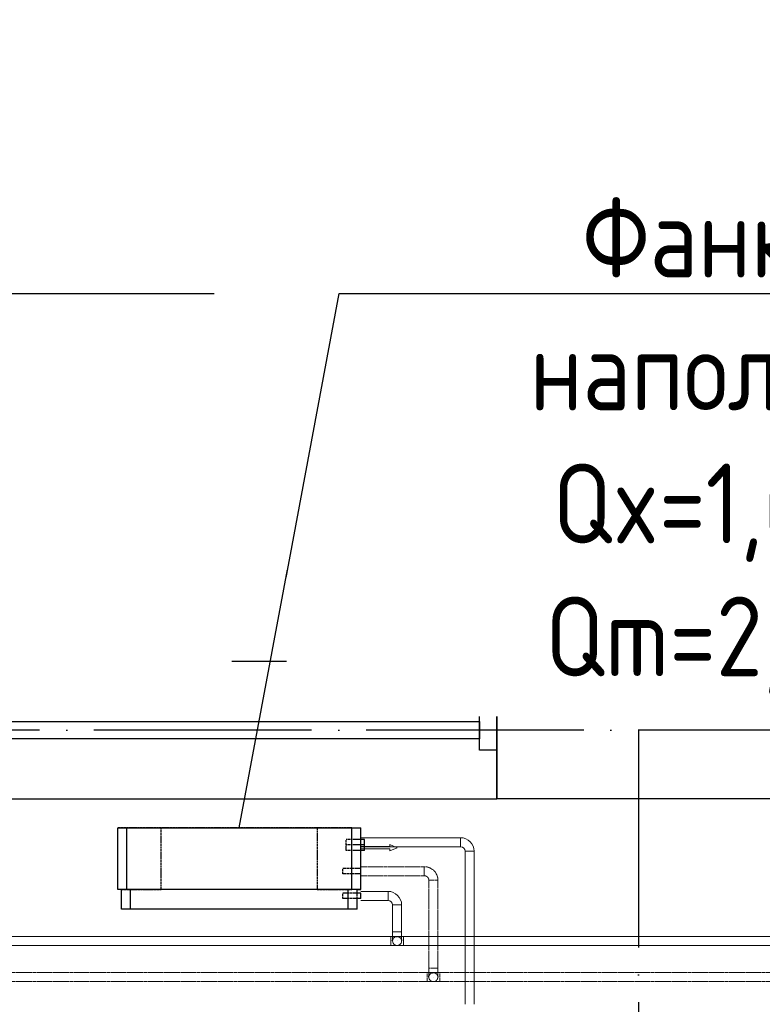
# Model space of a CAD drawing. Header units: millimetres. Extents: x 9824119 to 13672909, y -72394 to 462135.
# Tile 422 of 656: x 10256730 to 10258777, y 22706 to 25422. Entities that reach past the tile are written whole.
import ezdxf
from ezdxf import colors
from ezdxf.entities.mleader import LeaderData, LeaderLine
from ezdxf.math import Vec2, Vec3

# ---------------------------------------------------------------- set-up
doc = ezdxf.new("R2010")
doc.units = ezdxf.units.MM
for name, pattern in [('ACAD_ISO04W100', [30, 24, -3, 0, -3]), ('Hidden', [3, 2, -1]), ('UnderFloor', [7.5, 6, -1.5])]:
    doc.linetypes.add(name, pattern=pattern)
for name, color, linetype in [('1', 7, 'Continuous'), ('MAGI_GENERAL', 7, 'Continuous'), ('PIPE-H1', 7, 'Continuous'), ('PIPE-H1-COMPONENT-', 7, 'Continuous')]:
    doc.layers.add(name, color=color, linetype=linetype)
doc.layers.add('Оси', color=1, linetype='ACAD_ISO04W100', lineweight=0)
doc.styles.add('ISO_1.0', font='isocpeur.ttf')
doc.styles.add('ISOCPEUR', font='isocpeui.ttf')
doc.styles.add('СПДС', font='isocpeur.ttf')

# ---------------------------------------------------------------- blocks, each defined once
blk = doc.blocks.new('A$C20AA0F24')
at = {"color": 5}
for points in [[(-1878, 241.4), (-458, 241.4), (-458, 621.4), (-1878, 621.4)], [(-1830.5, 375.9), (-1830.5, 486.9), (-1878, 486.9), (-1878, 375.9)], [(-458, 375.9), (-458, 486.9), (-505.5, 486.9), (-505.5, 375.9)], [(-505.5, 407.7), (-505.5, 455.2), (-1830.5, 455.2), (-1830.5, 407.7)]]:
    blk.add_lwpolyline(points, close=True, dxfattribs=at)
blk = doc.blocks.new('ршролрролрр')
at = {"color": 253, "lineweight": 25}
blk.add_lwpolyline([(1606064.1, 1344702.2), (1604674.1, 1344702.2), (1604674.1, 1345082.2), (1606064.1, 1345082.2)], close=True, dxfattribs=at)
at = {"layer": 'Оси', "color": 18, "lineweight": 25, "ltscale": 25, "true_color": 0x000000}
for p, q in [((1608664.1, 1344892.2), (1570284.6, 1344892.2)), ((1605064.1, 1344892.2), (1605064.1, 1325918.3))]:
    blk.add_line(p, q, dxfattribs=at)
at = {"color": 253, "lineweight": 25, "xscale": -1}
blk.add_blockref('A$C20AA0F24', (1602796.1, 1344460.7), dxfattribs=at)
blk = doc.blocks.new('_None')
blk = doc.blocks.new('*U3184')
at = {"layer": 'PIPE-H1', "color": 82, "linetype": 'Continuous', "lineweight": 20}
for p, q in [((10257752.8, 22893.5, 12.5), (10257787.8, 22893.5, 12.5)), ((10257752.8, 22868.5, 12.5), (10257787.8, 22868.5, 12.5))]:
    blk.add_line(p, q, dxfattribs=at)
at = {"layer": 'PIPE-H1', "color": 82, "linetype": 'Continuous', "lineweight": 20, "extrusion": (1, 0, 0)}
for centre in [(10257752.8, 22881, 12.5), (10257787.8, 22881, 12.5)]:
    blk.add_ellipse(centre, major_axis=(0, 12.5), ratio=1, start_param=0, end_param=3.141593, dxfattribs=at)
blk = doc.blocks.new('*U3185')
at = {"layer": 'PIPE-H1', "color": 82, "linetype": 'Continuous', "lineweight": 20}
for p, q in [((10257752.8, 22893.5, 12.5), (10254977.8, 22893.5, 12.5)), ((10257752.8, 22868.5, 12.5), (10254977.8, 22868.5, 12.5))]:
    blk.add_line(p, q, dxfattribs=at)
blk = doc.blocks.new('*U3186')
at = {"layer": 'PIPE-H1', "color": 7, "linetype": 'Continuous', "lineweight": -3}
for p, q in [((10257770.3, 22881, 285), (10257770.3, 22881, 284)), ((10257770.3, 22881, 35), (10257770.3, 22881, 34))]:
    blk.add_line(p, q, dxfattribs=at)
blk = doc.blocks.new('*U3187')
at = {"layer": 'PIPE-H1', "color": 82, "linetype": 'Continuous', "lineweight": 20, "extrusion": (0, 1, 0)}
blk.add_ellipse((10257770.3, 22906, 560), major_axis=(-12.5, 0), ratio=1, start_param=0, end_param=3.141593, dxfattribs=at)
at = {"layer": 'PIPE-H1', "color": 82, "linetype": 'Continuous', "lineweight": 20, "extrusion": (1, 0, 0)}
for centre in [(10257757.8, 22906, 535), (10257782.8, 22906, 535)]:
    blk.add_ellipse(centre, major_axis=(0, 0, 25), ratio=1, start_param=0, end_param=1.570796, dxfattribs=at)
at = {"layer": 'PIPE-H1', "color": 1, "linetype": 'UnderFloor', "lineweight": -3, "extrusion": (0, 0, -1)}
blk.add_ellipse((10257770.3, 22881, 535), major_axis=(-12.5, 0), ratio=1, start_param=0, end_param=3.141593, dxfattribs=at)
at = {"layer": 'PIPE-H1', "color": 82, "linetype": 'Continuous', "lineweight": 20, "extrusion": (0, 0, -1)}
blk.add_ellipse((10257770.3, 22881, 535), major_axis=(12.5, 0), ratio=1, start_param=0, end_param=3.141593, dxfattribs=at)
blk = doc.blocks.new('*U3188')
at = {"layer": 'PIPE-H1', "color": 82, "linetype": 'Continuous', "lineweight": 20}
for p, q in [((10257757.8, 22980.2, 560), (10257757.8, 22906, 560)), ((10257782.8, 22980.2, 560), (10257782.8, 22906, 560))]:
    blk.add_line(p, q, dxfattribs=at)
blk = doc.blocks.new('*U3189')
at = {"layer": 'PIPE-H1', "color": 82, "linetype": 'Continuous', "lineweight": 20}
for major_axis in [(37.5, 0), (12.5, 0)]:
    blk.add_ellipse((10257745.3, 22980.2, 560), major_axis=major_axis, ratio=1, start_param=0, end_param=1.570796, dxfattribs=at)
at = {"layer": 'PIPE-H1', "color": 82, "linetype": 'Continuous', "lineweight": 20, "extrusion": (-1, 0, 0)}
blk.add_ellipse((10257745.3, 23005.2, 560), major_axis=(0, -12.5), ratio=1, start_param=0, end_param=3.141593, dxfattribs=at)
at = {"layer": 'PIPE-H1', "color": 82, "linetype": 'Continuous', "lineweight": 20, "extrusion": (0, -1, 0)}
blk.add_ellipse((10257770.3, 22980.2, 560), major_axis=(12.5, 0), ratio=1, start_param=0, end_param=3.141593, dxfattribs=at)
blk = doc.blocks.new('*U3190')
at = {"layer": 'PIPE-H1', "color": 82, "linetype": 'Continuous', "lineweight": 20}
for p, q in [((10257670.3, 23017.7, 560), (10257745.3, 23017.7, 560)), ((10257670.3, 22992.7, 560), (10257745.3, 22992.7, 560))]:
    blk.add_line(p, q, dxfattribs=at)
blk = doc.blocks.new('*U3192')
at = {"layer": 'PIPE-H1', "color": 82, "linetype": 'Continuous', "lineweight": 20}
for p, q in [((10260555.3, 22893.5, 12.5), (10257787.8, 22893.5, 12.5)), ((10260555.3, 22868.5, 12.5), (10257787.8, 22868.5, 12.5))]:
    blk.add_line(p, q, dxfattribs=at)
blk = doc.blocks.new('*U3339')
at = {"layer": 'PIPE-H1', "color": 5, "linetype": 'Hidden', "lineweight": 20}
for p, q in [((10257852.8, 22793.7, 12.5), (10257887.8, 22793.7, 12.5)), ((10257852.8, 22768.7, 12.5), (10257887.8, 22768.7, 12.5))]:
    blk.add_line(p, q, dxfattribs=at)
at = {"layer": 'PIPE-H1', "color": 5, "linetype": 'Hidden', "lineweight": 20, "extrusion": (1, 0, 0)}
for centre in [(10257852.8, 22781.2, 12.5), (10257887.8, 22781.2, 12.5)]:
    blk.add_ellipse(centre, major_axis=(0, 12.5), ratio=1, start_param=0, end_param=3.141593, dxfattribs=at)
blk = doc.blocks.new('*U3340')
at = {"layer": 'PIPE-H1', "color": 5, "linetype": 'Hidden', "lineweight": 20}
for p, q in [((10257852.8, 22793.7, 12.5), (10255077.8, 22793.7, 12.5)), ((10257852.8, 22768.7, 12.5), (10255077.8, 22768.7, 12.5))]:
    blk.add_line(p, q, dxfattribs=at)
blk = doc.blocks.new('*U3341')
at = {"layer": 'PIPE-H1', "color": 7, "linetype": 'Continuous', "lineweight": -3}
for p, q in [((10257870.3, 22781.2, 300), (10257870.3, 22781.2, 299)), ((10257870.3, 22781.2, 50), (10257870.3, 22781.2, 49))]:
    blk.add_line(p, q, dxfattribs=at)
blk = doc.blocks.new('*U3342')
at = {"layer": 'PIPE-H1', "color": 5, "linetype": 'Hidden', "lineweight": 20, "extrusion": (0, 1, 0)}
blk.add_ellipse((10257870.3, 22806.2, 575), major_axis=(-12.5, 0), ratio=1, start_param=0, end_param=3.141593, dxfattribs=at)
at = {"layer": 'PIPE-H1', "color": 5, "linetype": 'Hidden', "lineweight": 20, "extrusion": (1, 0, 0)}
for centre in [(10257857.8, 22806.2, 550), (10257882.8, 22806.2, 550)]:
    blk.add_ellipse(centre, major_axis=(0, 0, 25), ratio=1, start_param=0, end_param=1.570796, dxfattribs=at)
at = {"layer": 'PIPE-H1', "color": 1, "linetype": 'UnderFloor', "lineweight": -3, "extrusion": (0, 0, -1)}
blk.add_ellipse((10257870.3, 22781.2, 550), major_axis=(-12.5, 0), ratio=1, start_param=0, end_param=3.141593, dxfattribs=at)
at = {"layer": 'PIPE-H1', "color": 5, "linetype": 'Hidden', "lineweight": 20, "extrusion": (0, 0, -1)}
blk.add_ellipse((10257870.3, 22781.2, 550), major_axis=(12.5, 0), ratio=1, start_param=0, end_param=3.141593, dxfattribs=at)
blk = doc.blocks.new('*U3343')
at = {"layer": 'PIPE-H1', "color": 5, "linetype": 'Hidden', "lineweight": 20}
for p, q in [((10257857.8, 23048.2, 575), (10257857.8, 22806.2, 575)), ((10257882.8, 23048.2, 575), (10257882.8, 22806.2, 575))]:
    blk.add_line(p, q, dxfattribs=at)
blk = doc.blocks.new('*U3344')
at = {"layer": 'PIPE-H1', "color": 5, "linetype": 'Hidden', "lineweight": 20}
for major_axis in [(37.5, 0), (12.5, 0)]:
    blk.add_ellipse((10257845.3, 23048.2, 575), major_axis=major_axis, ratio=1, start_param=0, end_param=1.570796, dxfattribs=at)
at = {"layer": 'PIPE-H1', "color": 5, "linetype": 'Hidden', "lineweight": 20, "extrusion": (-1, 0, 0)}
blk.add_ellipse((10257845.3, 23073.2, 575), major_axis=(0, -12.5), ratio=1, start_param=0, end_param=3.141593, dxfattribs=at)
at = {"layer": 'PIPE-H1', "color": 5, "linetype": 'Hidden', "lineweight": 20, "extrusion": (0, -1, 0)}
blk.add_ellipse((10257870.3, 23048.2, 575), major_axis=(12.5, 0), ratio=1, start_param=0, end_param=3.141593, dxfattribs=at)
blk = doc.blocks.new('*U3345')
at = {"layer": 'PIPE-H1', "color": 5, "linetype": 'Hidden', "lineweight": 20}
for p, q in [((10257670.3, 23085.7, 575), (10257845.3, 23085.7, 575)), ((10257670.3, 23060.7, 575), (10257845.3, 23060.7, 575))]:
    blk.add_line(p, q, dxfattribs=at)
blk = doc.blocks.new('*U3350')
at = {"layer": 'PIPE-H1', "color": 1, "linetype": 'Continuous', "lineweight": 20}
for p, q in [((10257957.8, 23128.2, 421), (10257957.8, 22706.2, 421)), ((10257982.8, 23128.2, 421), (10257982.8, 22706.2, 421))]:
    blk.add_line(p, q, dxfattribs=at)
blk = doc.blocks.new('*U3351')
at = {"layer": 'PIPE-H1', "color": 1, "linetype": 'Continuous', "lineweight": 20}
for major_axis in [(37.5, 0), (12.5, 0)]:
    blk.add_ellipse((10257945.3, 23128.2, 421), major_axis=major_axis, ratio=1, start_param=0, end_param=1.570796, dxfattribs=at)
at = {"layer": 'PIPE-H1', "color": 1, "linetype": 'Continuous', "lineweight": 20, "extrusion": (-1, 0, 0)}
blk.add_ellipse((10257945.3, 23153.2, 421), major_axis=(0, -12.5), ratio=1, start_param=0, end_param=3.141593, dxfattribs=at)
at = {"layer": 'PIPE-H1', "color": 1, "linetype": 'Continuous', "lineweight": 20, "extrusion": (0, -1, 0)}
blk.add_ellipse((10257970.3, 23128.2, 421), major_axis=(12.5, 0), ratio=1, start_param=0, end_param=3.141593, dxfattribs=at)
blk = doc.blocks.new('*U3352')
at = {"layer": 'PIPE-H1', "color": 1, "linetype": 'Continuous', "lineweight": 20}
for p, q in [((10257670.3, 23165.7, 421), (10257945.3, 23165.7, 421)), ((10257670.3, 23140.7, 421), (10257945.3, 23140.7, 421))]:
    blk.add_line(p, q, dxfattribs=at)
blk = doc.blocks.new('*U3354')
at = {"layer": 'PIPE-H1', "color": 5, "linetype": 'Hidden', "lineweight": 20}
for p, q in [((10260655.3, 22793.7, 12.5), (10257887.8, 22793.7, 12.5)), ((10260655.3, 22768.7, 12.5), (10257887.8, 22768.7, 12.5))]:
    blk.add_line(p, q, dxfattribs=at)
blk = doc.blocks.new('*U3509')
at = {"layer": 'PIPE-H1-COMPONENT-', "color": 7, "linetype": 'Continuous', "lineweight": -3}
blk.add_line((10257670.3, 23153.2, 421), (10257670.3, 23153.2, 420), dxfattribs=at)
blk = doc.blocks.new('*U3510')
at = {"layer": 'PIPE-H1-COMPONENT-', "color": 11, "linetype": 'Continuous', "lineweight": 20}
for p, q in [((10257750.3, 23141.2, 360), (10257670.3, 23141.2, 360)), ((10257670.3, 23141.2, 360), (10257670.3, 23135.2, 360)), ((10257770.3, 23138.2, 360), (10257750.3, 23147.2, 360)), ((10257750.3, 23147.2, 360), (10257750.3, 23141.2, 360)), ((10257750.3, 23129.2, 360), (10257770.3, 23138.2, 360)), ((10257670.3, 23135.2, 360), (10257750.3, 23135.2, 360)), ((10257750.3, 23135.2, 360), (10257750.3, 23129.2, 360))]:
    blk.add_line(p, q, dxfattribs=at)
at = {"layer": 'PIPE-H1-COMPONENT-', "color": 11, "linetype": 'Continuous', "lineweight": 20, "extrusion": (1, 0, 0)}
blk.add_circle((23138.2, 360, 10257670.3), 7.5, dxfattribs=at)
blk = doc.blocks.new('*U3511')
at = {"layer": 'MAGI_GENERAL', "color": 1, "linetype": 'UnderFloor', "lineweight": -3}
for p, q in [((10257120.3, 23193.2, 100), (10257000.3, 23193.2, 100)), ((10257000.3, 23193.2, 100), (10257000.3, 23193.2)), ((10257645.3, 23193.2, 100), (10257000.3, 23193.2, 100)), ((10257000.3, 23193.2, 100), (10257000.3, 23193.2, 535.5)), ((10257120.3, 23023.2, 100), (10257120.3, 23193.2, 100)), ((10257120.3, 23193.2, 100), (10257120.3, 23193.2)), ((10257550.3, 23193.2, 100), (10257550.3, 23023.2, 100)), ((10257645.3, 23193.2, 100), (10257550.3, 23193.2, 100)), ((10257550.3, 23193.2, 100), (10257550.3, 23193.2)), ((10257670.3, 23130.7, 100), (10257670.3, 23193.2, 100)), ((10257670.3, 23193.2, 100), (10257670.3, 23193.2)), ((10257670.3, 23193.2, 535.5), (10257670.3, 23193.2, 100)), ((10257670.3, 23130.7, 100), (10257670.3, 23193.2, 100)), ((10257670.3, 23160.7, 421), (10257630.3, 23160.7, 421)), ((10257670.3, 23145.7, 421), (10257630.3, 23145.7, 421)), ((10257670.3, 23130.7, 360), (10257630.3, 23130.7, 360)), ((10257659.9, 23080.7, 575), (10257620.3, 23080.7, 575)), ((10257659.9, 23065.7, 575), (10257620.3, 23065.7, 575)), ((10257670.3, 23065.7, 100), (10257670.3, 23080.7, 100)), ((10257670.3, 23065.7, 535.5), (10257670.3, 23080.7, 535.5)), ((10257670.3, 23065.7, 100), (10257670.3, 23080.7, 100)), ((10257000.3, 23023.2, 100), (10257000.3, 23023.2)), ((10257000.3, 23023.2, 535.5), (10257000.3, 23023.2, 100)), ((10257635.3, 23023.2, 100), (10257010.3, 23023.2, 100)), ((10257010.3, 23023.2, 100), (10257010.3, 23023.2, 535.5)), ((10257010.3, 23023.2, 535.5), (10257025.3, 23023.2, 586.2)), ((10257010.3, 23023.2, 100), (10257120.3, 23023.2, 100)), ((10257010.3, 23023.2, 100), (10257035.3, 23023.2, 100)), ((10257120.3, 23023.2, 100), (10257120.3, 23023.2)), ((10257550.3, 23023.2, 100), (10257635.3, 23023.2, 100)), ((10257550.3, 23023.2, 100), (10257550.3, 23023.2)), ((10257653.1, 23012.7, 560), (10257620.3, 23012.7, 560)), ((10257635.3, 23023.2, 620), (10257645.3, 23023.2, 586.2)), ((10257660.3, 23023.2, 535.5), (10257660.3, 23023.2, 100)), ((10257660.3, 22997.7, 100), (10257660.3, 23023.2, 100)), ((10257660.3, 23023.2, 100), (10257670.3, 23023.2, 100)), ((10257660.3, 23023.2, 100), (10257670.3, 23023.2, 100)), ((10257660.3, 22997.7, 535.5), (10257660.3, 23012.7, 535.5)), ((10257670.3, 23023.2, 100), (10257670.3, 23023.2)), ((10257670.3, 23023.2, 100), (10257670.3, 23023.2, 535.5)), ((10257653.1, 22997.7, 560), (10257620.3, 22997.7, 560)), ((10257010.3, 22968.2, 535.5), (10257010.3, 22968.2, 100)), ((10257660.3, 22968.2, 100), (10257660.3, 22968.2, 535.5))]:
    blk.add_line(p, q, dxfattribs=at)
at = {"layer": 'MAGI_GENERAL', "color": 7, "linetype": 'Continuous', "lineweight": -3}
for p, q in [((10257000.3, 23023.2, 535.5), (10257000.3, 23193.2, 535.5)), ((10257000.3, 23193.2, 535.5), (10257025.3, 23193.2, 630)), ((10257025.3, 23023.2, 630), (10257025.3, 23193.2, 630)), ((10257025.3, 23193.2, 630), (10257645.3, 23193.2, 630)), ((10257645.3, 23023.2, 630), (10257645.3, 23193.2, 630)), ((10257645.3, 23193.2, 630), (10257670.3, 23193.2, 535.5)), ((10257670.3, 23080.7, 535.5), (10257670.3, 23193.2, 535.5)), ((10257680.3, 23160.7, 421), (10257670.3, 23160.7, 421)), ((10257680.3, 23145.7, 421), (10257670.3, 23145.7, 421)), ((10257680.3, 23130.7, 360), (10257670.3, 23130.7, 360)), ((10257670.3, 23080.7, 575), (10257659.9, 23080.7, 575)), ((10257670.3, 23065.7, 575), (10257659.9, 23065.7, 575)), ((10257670.3, 23023.2, 535.5), (10257670.3, 23065.7, 535.5)), ((10257025.3, 23023.2, 630), (10257000.3, 23023.2, 535.5)), ((10257010.3, 22968.2, 535.5), (10257010.3, 23023.2, 535.5)), ((10257645.3, 23023.2, 630), (10257025.3, 23023.2, 630)), ((10257035.3, 22968.2, 620), (10257035.3, 23023.2, 620)), ((10257635.3, 22968.2, 620), (10257635.3, 23023.2, 620)), ((10257670.3, 23023.2, 535.5), (10257645.3, 23023.2, 630)), ((10257670.3, 23012.7, 560), (10257653.1, 23012.7, 560)), ((10257660.3, 23012.7, 535.5), (10257660.3, 23023.2, 535.5)), ((10257670.3, 22997.7, 560), (10257653.1, 22997.7, 560)), ((10257660.3, 22968.2, 535.5), (10257660.3, 22997.7, 535.5)), ((10257035.3, 22968.2, 620), (10257010.3, 22968.2, 535.5)), ((10257635.3, 22968.2, 620), (10257035.3, 22968.2, 620)), ((10257660.3, 22968.2, 535.5), (10257635.3, 22968.2, 620))]:
    blk.add_line(p, q, dxfattribs=at)
at = {"layer": 'MAGI_GENERAL', "color": 1, "linetype": 'UnderFloor', "lineweight": -3, "extrusion": (-1, 0, 0)}
for centre in [(10257630.3, 23153.2, 421), (10257630.3, 23138.2, 360), (10257620.3, 23073.2, 575), (10257620.3, 23005.2, 560)]:
    blk.add_ellipse(centre, major_axis=(0, -7.5), ratio=1, start_param=0, end_param=3.141593, dxfattribs=at)
at = {"layer": 'MAGI_GENERAL', "color": 7, "linetype": 'Continuous', "lineweight": -3, "extrusion": (-1, 0, 0)}
for centre in [(10257680.3, 23153.2, 421), (10257680.3, 23138.2, 360), (10257670.3, 23073.2, 575), (10257670.3, 23005.2, 560)]:
    blk.add_ellipse(centre, major_axis=(0, -7.5), ratio=1, start_param=0, end_param=3.141593, dxfattribs=at)

msp = doc.modelspace()

# ---------------------------------------------------------------- block references
msp.add_blockref('ршролрролрр', (8653371.2, -1321429.7))
at = {"layer": 'PIPE-H1'}
for name in ['*U3352', '*U3351', '*U3350', '*U3345', '*U3344', '*U3343', '*U3190', '*U3189', '*U3188', '*U3185', '*U3184', '*U3187', '*U3192', '*U3186', '*U3340', '*U3339', '*U3342', '*U3354', '*U3341']:
    msp.add_blockref(name, (0, 0), dxfattribs=at)
at = {"layer": 'PIPE-H1-COMPONENT-'}
for name in ['*U3509', '*U3510']:
    msp.add_blockref(name, (0, 0), dxfattribs=at)

# ---------------------------------------------------------------- next in the draw order: leaders
at = {"color": 5, "lineweight": 25, "ltscale": 15}
ml = msp.add_multileader_mtext('Standard', dxfattribs=at)
ml.set_content('{\\fGOST Common|b0|i0|c204|p34;\\W0.9;\\C256;Фанкойл напольный Qx=1,6kBm Qm=2,1kBm}', color=14, style='СПДС')
ml.set_leader_properties()
ml.set_arrow_properties(name='NONE')
ml.build(insert=Vec2(0, 0))
ml.multileader.update_dxf_attribs({"text_left_attachment_type": 6, "text_right_attachment_type": 6, "dogleg_length": 0.36, "arrow_head_size": 100})
ctx = ml.context
ctx.base_point, ctx.char_height, ctx.arrow_head_size, ctx.plane_origin = Vec3(10254800.8, 24667.1, 630), 220, 100, Vec3(10244313.5, 37888.2, 630)
ctx.left_attachment, ctx.right_attachment, ctx.text_align_type = 6, 6, 1
notes = []
notes.append((ctx, [(1, (1, 1, 0), (10254800.5, 24667.1, 630), (1, 0), 0.36, [(1, [(10254525.3, 23193.2, 630)], 0, [])])]))
ctx.mtext.insert, ctx.mtext.width, ctx.mtext.defined_height, ctx.mtext.alignment, ctx.mtext.flow_direction = Vec3(10255985.1, 24931.1, 630), 2438.932, 630, 2, 5
ctx.mtext.has_bg_fill, ctx.mtext.bg_color, ctx.mtext.bg_scale_factor, ctx.mtext.bg_transparency, ctx.mtext.use_window_bg_color = 1, -1027028792, 1.5, 0, 1
ml = msp.add_multileader_mtext('Standard', dxfattribs=at)
ml.set_content('{\\fGOST Common|b0|i0|c204|p34;\\W0.9;\\C256;Фанкойл напольный Qx=1,6kBm Qm=2,1kBm}', color=14, style='СПДС')
ml.set_leader_properties()
ml.set_arrow_properties(name='NONE')
ml.build(insert=Vec2(0, 0))
ml.multileader.update_dxf_attribs({"text_left_attachment_type": 6, "text_right_attachment_type": 6, "dogleg_length": 0.36, "arrow_head_size": 100})
ctx = ml.context
ctx.base_point, ctx.char_height, ctx.arrow_head_size, ctx.plane_origin = Vec3(10257610.8, 24667.1, 630), 220, 100, Vec3(10247123.5, 37888.2, 630)
ctx.left_attachment, ctx.right_attachment, ctx.text_align_type = 6, 6, 1
notes.append((ctx, [(1, (1, 1, 0), (10257610.5, 24667.1, 630), (1, 0), 0.36, [(1, [(10257335.3, 23193.2, 630)], 0, [])])]))
ctx.mtext.insert, ctx.mtext.width, ctx.mtext.defined_height, ctx.mtext.alignment, ctx.mtext.flow_direction = Vec3(10258795.1, 24931.1, 630), 2438.932, 630, 2, 5
ctx.mtext.has_bg_fill, ctx.mtext.bg_color, ctx.mtext.bg_scale_factor, ctx.mtext.bg_transparency, ctx.mtext.use_window_bg_color = 1, -1027028792, 1.5, 0, 1
for ctx, leaders in notes:
    for number, flags, end, landing, length, lines in leaders:
        leader = LeaderData()
        leader.index, (leader.has_last_leader_line, leader.has_dogleg_vector, leader.attachment_direction) = number, flags
        leader.last_leader_point, leader.dogleg_vector, leader.dogleg_length = Vec3(end), Vec3(landing), length
        for number, points, colour, breaks in lines:
            line = LeaderLine()
            line.index, line.vertices, line.color, line.breaks = number, Vec3.list(points), colors.encode_raw_color(colour), breaks
            leader.lines.append(line)
        ctx.leaders.append(leader)

# ---------------------------------------------------------------- next in the draw order: block references
at = {"layer": 'MAGI_GENERAL'}
msp.add_blockref('*U3511', (0, 0), dxfattribs=at)

# ---------------------------------------------------------------- next in the draw order: texts
at = {"char_height": 300, "attachment_point": 1, "style": 'ISOCPEUR'}
for s, insert, width in [('\\pi13638.10589;{\\fISOCPEUR|b0|i0|c204|p34;\\H1.66667x;\\L\\C7;\\P\\pi10874.35036;\\H1.1x;Общие указания\\l\\P\\pi13638.10589;\\P\\pi-900,l1200,t1200;\\H0.72727x;1.^IПроект выполнен на основании задания заказчика и задания на проектирование архитектурно-строительных чертежей.\\P2.^IПроект соответствует действующим нормам :\\P\\pl900,t900;\\fSymbol|b0|i0|c2|p18;·^I\\fISOCPEUR|b0|i0|c204|p34;КМК 2. 04.05-97* "Отопление, вентиляция и кондиционирование воздуха".\\P\\fSymbol|b0|i0|c2|p18;·^I\\fISOCPEUR|b0|i0|c204|p34;ШНК 2.08.02-09* "Общественные здания и сооружение" \\P\\fSymbol|b0|i0|c2|p18;·^I\\fISOCPEUR|b0|i0|c204|p34;КМК 2.01.01-94 "Климатические и физико-геологические данные для проектирования".\\P\\fSymbol|b0|i0|c2|p18;·^I\\fISOCPEUR|b0|i0|c204|p34;КМК 2.01.04-97* "Строительная теплотехника".\\P\\fSymbol|b0|i0|c2|p18;·^I\\fISOCPEUR|b0|i0|c204|p34;ГОСТ 21.602-2003 "Правила выполнения рабочей документации отопления, вентиляции и кондиционирования".\\P\\fSymbol|b0|i0|c2|p18;·^I\\fISOCPEUR|b0|i0|c204|p34;ШНК \\fISOCPEUR|b0|i0|c186|p34;2.01.02-04\\fISOCPEUR|b0|i0|c204|p34; - \\fISOCPEUR|b0|i0|c186|p34;"\\fISOCPEUR|b0|i0|c204|p34;Пожарная безопасность зданий и сооружений\\fISOCPEUR|b0|i0|c186|p34;"\\fISOCPEUR|b0|i0|c204|p34;;\\P\\pl1200,t1200;3.^I  Расчетные параметры наружного воздуха для проектирования отопления, вентиляции и кондиционирования воздуха приняты по КМК 2.01.01-94.\\P\\pi-300,l300,tz;      Для проектирования отопления, вентиляции и кондиционирования воздуха: \\P\\pl1500,t1500;-^IХолодный  период  года Тн\\fISOCPEUR|b0|i0|c186|p34;=-14.0°C\\fISOCPEUR|b0|i0|c204|p34;; I=-12,4 кДж/кг (Парам. Б);\\P-^IТеплый  период  года Тн=33°C; I=55,7 кДж/кг  (Парам. А);\\P-^IТеплый  период  года Тн=37,5°C; I=65,2 кДж/кг (Парам. Б);\\P-^IСкорость ветра  - V=1,6 м/сек - холодный период;\\P-^IСкорость ветра  - V=1,9 м/сек - теплый  период;\\P-^IПродолжительность отопительного периода  Zот.пер.=129суток;\\P-^IСредняя температура отопительного периода  tот.пер.=2,7°C;\\P-^IБарометрическое давление в районе строительства Рбар=950 Гпа.\\P\\pi600,l0,tz;\\P\\pi11458.1097;\\LТЕПЛОСНАБЖЕНИЕ\\P\\pi13638.10589;\\l\\P\\pi0;\\C0;В качестве источника тепла выбран установленный во дворе здания тепловой насос, рассчитанный на работу в температурном режиме 40–30 °C.^J^JСистема отопления спроектирована как двухтрубная, в ней используются напольный фанкойл.\\P^JОсновным источником тепла является тепловой насос. \\P^JОсновное охлаждение осуществляется с помощью\\Pтепловых насосов. Для отвода конденсата, образующегося в фанкойлах, предусмотрены дренажные трубы. Основные водосточные и обратные трубы выполнены из полипропилена. \\P\\pi600;^JОсновные подающие и обратные трубы выполнены из полипропилена. Слив воды из системы осуществляется через регулировочный узел. Для снижения теплопотерь через трубы выполнены работы по теплоизоляции.\\C7; \\P\\pi12278.10827;\\LОТОПЛЕНИЕ\\l\\P\\pi0;  Для достижения  комфортных условий в зимнее время и компенсации теплопотерь в помещениях установлены \\C0;фанкойл\\C7;ы обеспечивающие в помещениях нормируемую температуру воздуха:\\P\\pi-300,l1500,t1500;-^IКабинет врача +20°C.\\P-^IЗал       +22°C.\\P-^IФизиотерапия     +21°C.\\P\\pi0,l0,tz;   На каждом приборе предусматривается устанавка термостатического клапана и запорного крана. Рекомендуется применить трубопроводы стабильные полипропиленовые. Система теплоснабжения \\C0;фанкойл\\C7;ов двухтрубная с принудительной циркуляцией, горизонтальная. Удаление воздуха осуществляется из воздухоспускных кранов установленных в \\C0;фанкойл\\C7;ах. Все монтажные и наладочные работы проводить в соответствии с нормативными документами и инструкциям фирм-изготовителя.}', (9986122.2, 27067.1), 27276.212), ('{\\fISOCPEUR|b0|i0|c204|p34;\\C7;^I\\A1;\\L\\P\\pi10515.36534;\\H1.33333x;ВЕНТИЛЯЦИЯ\\P\\pi0;\\l^IВ здании предусмотрена приточно-вытяжная вентиляция с естественным и \\Pмеханическим побуждением, для функционально различных и конструктивно раздельных групп \\Pпомещений.   ^I  \\P^IТакже предусматривается естественная вентиляция с удалением и поступлением воздуха через окна и двери.\\P^IУдаление воздуха из помещений производится с помощью вытяжных решеток.\\P^IМатериал воздуховодов - тонколистовая оцинкованная сталь по ГОСТ 14918-80.\\P^IВоздуховоды систем вытяжной вентиляции выполняются класса "Н" (нормально плотный).\\P^IМонтаж систем вентиляции выполнить в соответствии с \\A0;КМК 3.05.01.-9\\A1;7\\P\\A0;\\L\\P\\pi12075.36144;\\P\\pi7995.37164;ПРИМЕЧАНИЯ (ТЕПЛОСНАБЖЕНИЕ)\\P\\pi-900,l900,t900;\\l1.^IЧертеж читать совместно со спецификацией и с другими разделами проекта.\\P2.^IМонтаж оборудования и трубопроводов производить в соответствии с местными \\P\\pi0;действующими нормами и правилами, и требованиями завода-изготовителя оборудования.\\P\\pi-900;3.^IТрубопроводы системы теплоснабжения радиаторов приняты полипропиленовыми.\\P4.^IНа планах и схемах указаны наружный диаметр и толщина стенки полипропиленовых \\P\\pi0;трубопроводов.\\P\\pi-900;5.^IПриборы и трубопроводы нанесены условно.\\P6.^IУклон трубопроводов выполнить согласно схемам в сторону ближайшего вертикального \\P\\pi0;стояка.\\P\\pi-900;7.^IВсе отметки указаны от уровня пола этажа. \\P8.^IКрепить трубу в штробе каждые 2 метра.\\P9.^IТрубопроводы отопления, прокладываемые в полу покрыть трубчатой тепловой изоляцией \\P\\pi0;из вспученного полителена "Isocom" толщиной 9 мм.\\P\\pi-900;10.^IДиаметры запорно-регулирующей арматуры и фильтров соответствуют диаметру \\P\\pi0;трубопроводов, если не указано иное.\\P\\pi3390,l600,tz;\\P\\pi5455.37799,l0;\\LПРИМЕЧАНИЯ (ВЕНТИЛЯЦИЯ И КОНДИЦИОНИРОВАНИЕ)\\l\\P\\pi-900,l900,t900;1.^IВентиляционные системы показаны условно.\\P2.^IЧертеж читать совместно со спецификацией и остальными разделами проекта \\P3.^IВсе неплотности при пересечении инженерными коммуникациями огнестойких стен, \\P\\pi0;перекрытий и перегородок заделать материалами, соответствующими по степени \\Pогнестойкости пересекаемым ограждениям.\\P\\pi-900;4.^IВ сан-узлах двери не оборудованные переточными решетками, предусмотреть с \\P\\pi0;подрезкой дверного полотна, высота щели не менее 20 мм. Если конструкция дверей не \\Pпозволяет предусмотреть щели в нижней части, то необходимо выполнить установку \\Pжалюзийной решетки в нижней половине двери.\\P\\pi-900;5.^IРазместить все приборы для измерения температуры, давления и скорости потока в \\P\\pi0;доступных местах с прямыми секциями труб или воздуховодов наверху или внизу, \\Pсогласно рекомендациям завода изготовителя для точности показаний.\\P\\pi-900;6.^IУстановить расположение диффузоров, отдушин и вентиляционных решеток согласно \\P\\pi0;архитектурным планам потолка, освещения и другим деталям/узлам потолка и \\Pвыполнить незначительные изменения для обеспечения соответствия.\\P\\pi-900;7.^IМонтаж оборудования выполнить в соответствии с местными нормами и правилами, а \\P\\pi0;так же требованиями завода-изготовителя оборудования \\P\\pi-900;8.^IВсе отметки оборудований даны от пола этажа.\\P}', (10015733.6, 26003.4), 24350.724)]:
    msp.add_mtext(s, dxfattribs=dict(at, insert=insert, width=width))
at = {"layer": '1', "lineweight": 20, "ltscale": 50, "insert": (10047177.2, 25279.7), "char_height": 350, "attachment_point": 1, "style": 'ISO_1.0'}
msp.add_mtext_dynamic_manual_height_columns('\\pi786.44418;Наименование расчетного параметра', width=9937.888, gutter_width=1750, heights=[0], dxfattribs=at)

doc.saveas('drawing.dxf')
